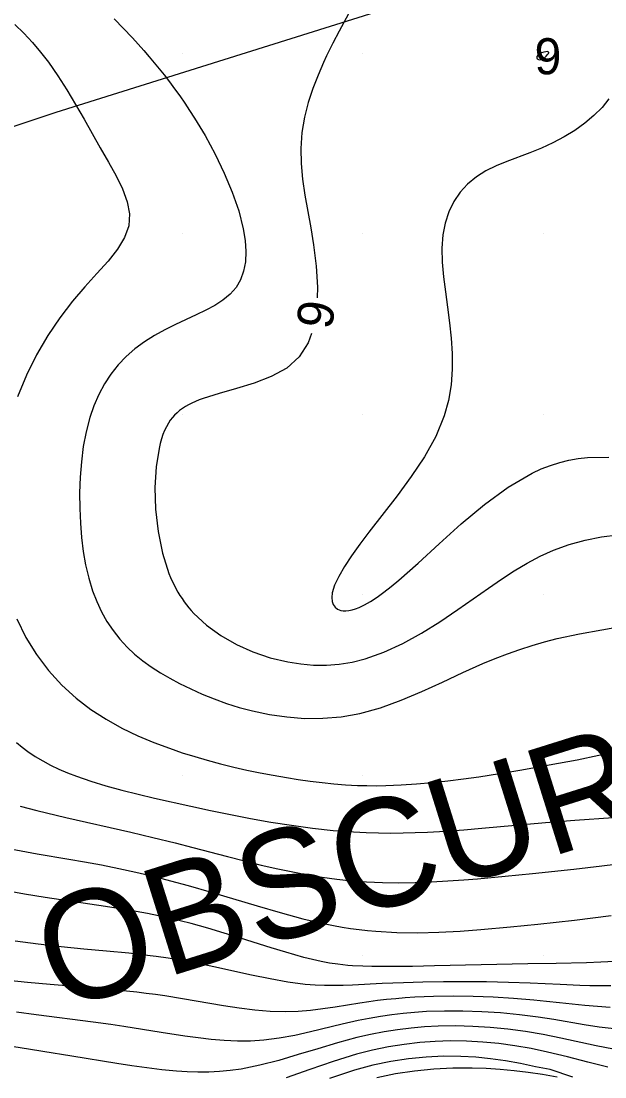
# Model space of a CAD drawing. Extents: x 2602990 to 2605851, y 618069 to 619180.
# Drawn here: x 2603151.1 to 2603183.4, y 618233.3 to 618291.8 of the extents above; entities that cross this region are included whole.
import ezdxf

# ---------------------------------------------------------------- set-up
doc = ezdxf.new("R2010")
doc.units = 0
for name, color, linetype in [('DTM Contours Major', 7, 'Continuous'), ('DTM Contours Minor', 7, 'Continuous'), ('DTM Contours Minor Text', 7, 'Continuous'), ('Exist DTM QL2 LIDAR Elevation Point', 7, 'Continuous'), ('PH Exist DTM Obscure Area', 7, 'Continuous'), ('PH Exist DTM Obscure Area Text', 7, 'Continuous')]:
    doc.layers.add(name, color=color, linetype=linetype)

msp = doc.modelspace()

# ---------------------------------------------------------------- linework, layer by layer
at = {"layer": 'DTM Contours Major'}
msp.add_lwpolyline([(2603150.163, 618245.969), (2603151.066, 618245.797), (2603151.954, 618245.639), (2603153.699, 618245.342), (2603154.561, 618245.191), (2603155.513, 618245.012), (2603156.465, 618244.82), (2603157.418, 618244.611), (2603158.377, 618244.386), (2603159.343, 618244.142), (2603160.321, 618243.877), (2603161.585, 618243.511), (2603164.141, 618242.741), (2603165.414, 618242.372), (2603166.67, 618242.036), (2603167.899, 618241.75), (2603168.374, 618241.655), (2603168.845, 618241.571), (2603169.313, 618241.497), (2603169.78, 618241.433), (2603170.248, 618241.38), (2603170.718, 618241.337), (2603171.871, 618241.273), (2603173.038, 618241.26), (2603174.21, 618241.288), (2603175.377, 618241.349), (2603176.532, 618241.432), (2603178.177, 618241.579), (2603179.694, 618241.73), (2603180.703, 618241.838), (2603181.72, 618241.953), (2603182.739, 618242.077), (2603183.749, 618242.217)], dxfattribs=at)
at = {"layer": 'DTM Contours Minor'}
for points in [[(2603169.457, 618292.67), (2603168.677, 618291.238), (2603168.326, 618290.559), (2603167.986, 618289.862), (2603167.819, 618289.502), (2603167.508, 618288.793), (2603167.217, 618288.049), (2603166.961, 618287.27), (2603166.754, 618286.457), (2603166.611, 618285.613), (2603166.548, 618284.737), (2603166.57, 618283.896), (2603166.654, 618283.032), (2603166.783, 618282.146), (2603167.101, 618280.323), (2603167.253, 618279.39), (2603167.4, 618278.207), (2603167.472, 618277.04), (2603167.456, 618276.442)], [(2603150.716, 618291.605), (2603151.21, 618291.119), (2603151.682, 618290.608), (2603152.134, 618290.072), (2603152.567, 618289.51), (2603153.094, 618288.756), (2603153.597, 618287.972), (2603154.079, 618287.168), (2603154.545, 618286.359), (2603155.446, 618284.769), (2603155.903, 618283.977), (2603156.324, 618283.216), (2603156.678, 618282.485), (2603156.934, 618281.78), (2603157.058, 618281.1), (2603157.02, 618280.442), (2603156.792, 618279.788), (2603156.396, 618279.14), (2603155.872, 618278.48), (2603155.256, 618277.791), (2603154.586, 618277.058), (2603153.9, 618276.264), (2603153.199, 618275.351), (2603152.532, 618274.359), (2603151.911, 618273.293), (2603151.348, 618272.16), (2603150.853, 618270.965)], [(2603156.21, 618291.922), (2603157.225, 618290.861), (2603157.547, 618290.507), (2603157.855, 618290.16), (2603158.15, 618289.818), (2603158.435, 618289.478), (2603158.711, 618289.141), (2603158.979, 618288.804), (2603159.274, 618288.423), (2603159.562, 618288.039), (2603159.844, 618287.648), (2603160.122, 618287.25), (2603160.396, 618286.84), (2603160.668, 618286.417), (2603161.251, 618285.443), (2603161.808, 618284.418), (2603162.317, 618283.365), (2603162.76, 618282.308), (2603163.117, 618281.273), (2603163.369, 618280.283), (2603163.473, 618279.634), (2603163.513, 618279.022), (2603163.486, 618278.451), (2603163.388, 618277.924), (2603163.216, 618277.447), (2603162.966, 618277.021), (2603162.638, 618276.65), (2603162.241, 618276.323), (2603161.786, 618276.031), (2603161.285, 618275.76), (2603160.75, 618275.501), (2603159.611, 618274.965), (2603159.029, 618274.672), (2603158.454, 618274.354), (2603157.896, 618274.007), (2603157.366, 618273.623), (2603156.871, 618273.198), (2603156.428, 618272.735), (2603156.029, 618272.228), (2603155.673, 618271.68), (2603155.361, 618271.094), (2603155.092, 618270.472), (2603154.866, 618269.817), (2603154.659, 618269.03), (2603154.503, 618268.21), (2603154.395, 618267.367), (2603154.329, 618266.507), (2603154.301, 618265.64), (2603154.308, 618264.773), (2603154.342, 618263.967), (2603154.405, 618263.174), (2603154.501, 618262.397), (2603154.633, 618261.642), (2603154.804, 618260.913), (2603155.017, 618260.216), (2603155.246, 618259.62), (2603155.512, 618259.053), (2603155.814, 618258.517), (2603156.151, 618258.011), (2603156.522, 618257.537), (2603156.928, 618257.094), (2603157.348, 618256.701), (2603157.797, 618256.334), (2603158.272, 618255.99), (2603158.773, 618255.667), (2603159.296, 618255.362), (2603159.841, 618255.071), (2603160.457, 618254.768), (2603161.095, 618254.481), (2603161.756, 618254.214), (2603162.438, 618253.969), (2603163.143, 618253.748), (2603163.87, 618253.555), (2603164.812, 618253.357), (2603165.782, 618253.216), (2603166.774, 618253.141), (2603167.781, 618253.142), (2603168.797, 618253.226), (2603169.817, 618253.403), (2603170.971, 618253.722), (2603172.121, 618254.14), (2603173.263, 618254.627), (2603174.398, 618255.15), (2603175.525, 618255.678), (2603176.641, 618256.178), (2603177.321, 618256.459), (2603178, 618256.719), (2603178.681, 618256.958), (2603179.367, 618257.177), (2603180.062, 618257.376), (2603180.767, 618257.558), (2603181.992, 618257.826), (2603183.234, 618258.056), (2603184.471, 618258.261)], [(2603180.157, 618289.843), (2603180.248, 618289.953), (2603180.278, 618290), (2603180.289, 618290.028), (2603180.29, 618290.051), (2603180.283, 618290.069), (2603180.269, 618290.083), (2603180.249, 618290.093), (2603180.222, 618290.099), (2603180.13, 618290.095), (2603180.016, 618290.068), (2603179.896, 618290.023), (2603179.783, 618289.965), (2603179.692, 618289.899), (2603179.636, 618289.83), (2603179.626, 618289.764), (2603179.657, 618289.706), (2603179.719, 618289.665), (2603179.803, 618289.646), (2603179.9, 618289.655), (2603180, 618289.701), (2603180.079, 618289.765), (2603180.157, 618289.843)], [(2603183.614, 618287.479), (2603183.243, 618287.007), (2603182.793, 618286.55), (2603182.287, 618286.125), (2603181.734, 618285.734), (2603181.142, 618285.375), (2603180.522, 618285.049), (2603179.884, 618284.756), (2603179.241, 618284.496), (2603177.973, 618284.014), (2603177.37, 618283.762), (2603176.804, 618283.482), (2603176.284, 618283.161), (2603175.796, 618282.761), (2603175.375, 618282.301), (2603175.025, 618281.784), (2603174.747, 618281.215), (2603174.544, 618280.598), (2603174.419, 618279.937), (2603174.369, 618279.201), (2603174.389, 618278.427), (2603174.459, 618277.621), (2603174.563, 618276.789), (2603174.681, 618275.937), (2603174.796, 618275.071), (2603174.887, 618274.218), (2603174.943, 618273.36), (2603174.947, 618272.498), (2603174.886, 618271.634), (2603174.743, 618270.769), (2603174.505, 618269.906), (2603174.029, 618268.769), (2603173.404, 618267.646), (2603172.676, 618266.545), (2603171.889, 618265.476), (2603170.326, 618263.465), (2603169.818, 618262.79), (2603169.362, 618262.151), (2603168.971, 618261.556), (2603168.655, 618261.01), (2603168.426, 618260.52), (2603168.295, 618260.094), (2603168.267, 618259.843), (2603168.285, 618259.626), (2603168.348, 618259.444), (2603168.452, 618259.298), (2603168.593, 618259.191), (2603168.769, 618259.123), (2603168.905, 618259.101), (2603169.055, 618259.098), (2603169.217, 618259.114), (2603169.393, 618259.15), (2603169.58, 618259.206), (2603169.779, 618259.282), (2603170.09, 618259.432), (2603170.424, 618259.624), (2603170.781, 618259.858), (2603171.16, 618260.132), (2603171.56, 618260.445), (2603171.983, 618260.794), (2603173.051, 618261.742), (2603174.214, 618262.809), (2603175.448, 618263.919), (2603176.734, 618264.994), (2603178.048, 618265.958), (2603179.371, 618266.734), (2603179.88, 618266.969), (2603180.389, 618267.165), (2603180.899, 618267.324), (2603181.411, 618267.448), (2603181.926, 618267.537), (2603182.447, 618267.594), (2603183.62, 618267.615)], [(2603167.146, 618274.477), (2603166.967, 618273.955), (2603166.467, 618273.174), (2603165.771, 618272.56), (2603164.921, 618272.088), (2603163.976, 618271.72), (2603162.994, 618271.419), (2603162.033, 618271.15), (2603161.151, 618270.875), (2603160.932, 618270.794), (2603160.723, 618270.71), (2603160.524, 618270.62), (2603160.336, 618270.526), (2603160.158, 618270.425), (2603159.992, 618270.317), (2603159.839, 618270.203), (2603159.695, 618270.081), (2603159.562, 618269.95), (2603159.438, 618269.81), (2603159.324, 618269.661), (2603159.218, 618269.501), (2603159.107, 618269.305), (2603159.006, 618269.095), (2603158.916, 618268.87), (2603158.835, 618268.631), (2603158.762, 618268.377), (2603158.698, 618268.108), (2603158.539, 618267.088), (2603158.475, 618265.945), (2603158.509, 618264.731), (2603158.647, 618263.496), (2603158.893, 618262.292), (2603159.251, 618261.169), (2603159.339, 618260.953), (2603159.432, 618260.743), (2603159.531, 618260.538), (2603159.634, 618260.338), (2603159.743, 618260.144), (2603159.858, 618259.955), (2603159.973, 618259.778), (2603160.093, 618259.607), (2603160.219, 618259.439), (2603160.35, 618259.276), (2603160.487, 618259.117), (2603160.629, 618258.961), (2603161.328, 618258.311), (2603162.119, 618257.736), (2603162.984, 618257.24), (2603163.905, 618256.828), (2603164.864, 618256.502), (2603165.842, 618256.267), (2603166.553, 618256.157), (2603167.264, 618256.098), (2603167.976, 618256.094), (2603168.688, 618256.147), (2603169.402, 618256.26), (2603170.115, 618256.436), (2603171.16, 618256.806), (2603172.201, 618257.29), (2603173.233, 618257.863), (2603174.251, 618258.497), (2603175.25, 618259.167), (2603176.952, 618260.359), (2603177.669, 618260.853), (2603178.381, 618261.32), (2603179.094, 618261.751), (2603179.815, 618262.138), (2603180.55, 618262.472), (2603181.418, 618262.784), (2603182.306, 618263.023), (2603183.208, 618263.199), (2603184.117, 618263.322)], [(2603150.82, 618258.659), (2603151.326, 618257.631), (2603151.915, 618256.673), (2603152.58, 618255.787), (2603153.313, 618254.979), (2603154.107, 618254.252), (2603154.917, 618253.634), (2603155.764, 618253.087), (2603156.636, 618252.604), (2603157.521, 618252.18), (2603158.407, 618251.807), (2603159.282, 618251.479), (2603159.986, 618251.238), (2603160.68, 618251.019), (2603161.37, 618250.819), (2603162.103, 618250.623), (2603162.837, 618250.442), (2603163.57, 618250.277), (2603164.302, 618250.126), (2603165.03, 618249.987), (2603165.755, 618249.861), (2603166.417, 618249.756), (2603167.074, 618249.662), (2603167.73, 618249.58), (2603168.384, 618249.512), (2603169.037, 618249.46), (2603169.691, 618249.425), (2603170.21, 618249.411), (2603170.732, 618249.407), (2603171.261, 618249.415), (2603172.106, 618249.449), (2603172.967, 618249.506), (2603173.836, 618249.583), (2603174.707, 618249.678), (2603175.572, 618249.787), (2603176.423, 618249.907), (2603177.564, 618250.084), (2603178.698, 618250.275), (2603180.83, 618250.654), (2603181.863, 618250.848), (2603183.068, 618251.093), (2603184.344, 618251.386)], [(2603150.796, 618251.797), (2603151.112, 618251.543), (2603151.436, 618251.303), (2603151.837, 618251.034), (2603152.254, 618250.784), (2603152.69, 618250.549), (2603153.145, 618250.33), (2603153.621, 618250.123), (2603154.12, 618249.929), (2603154.917, 618249.653), (2603155.758, 618249.396), (2603156.634, 618249.157), (2603157.535, 618248.93), (2603158.453, 618248.714), (2603160.454, 618248.265), (2603161.542, 618248.032), (2603162.657, 618247.805), (2603163.762, 618247.594), (2603164.895, 618247.395), (2603166.044, 618247.215), (2603167.198, 618247.059), (2603168.345, 618246.932), (2603169.474, 618246.842), (2603170.171, 618246.806), (2603170.86, 618246.786), (2603171.542, 618246.779), (2603172.22, 618246.786), (2603172.898, 618246.804), (2603173.577, 618246.833), (2603174.578, 618246.891), (2603175.584, 618246.964), (2603176.591, 618247.047), (2603180.113, 618247.361), (2603181.734, 618247.489), (2603183.865, 618247.643)], [(2603151.008, 618248.267), (2603151.935, 618248.03), (2603153.528, 618247.653), (2603157.128, 618246.83), (2603158.364, 618246.539), (2603159.59, 618246.239), (2603160.575, 618245.987), (2603162.497, 618245.483), (2603163.436, 618245.24), (2603164.362, 618245.011), (2603165.277, 618244.799), (2603166.106, 618244.624), (2603166.927, 618244.47), (2603167.744, 618244.337), (2603168.558, 618244.227), (2603169.372, 618244.141), (2603170.186, 618244.079), (2603171.087, 618244.041), (2603171.99, 618244.03), (2603172.893, 618244.043), (2603173.794, 618244.076), (2603174.692, 618244.125), (2603175.584, 618244.187), (2603176.352, 618244.247), (2603177.874, 618244.384), (2603179.384, 618244.535), (2603181.691, 618244.783), (2603183.233, 618244.963), (2603183.995, 618245.059)], [(2603183.956, 618239.662), (2603183.177, 618239.624), (2603182.375, 618239.596), (2603180.705, 618239.56), (2603179.13, 618239.532), (2603173.954, 618239.414), (2603172.741, 618239.392), (2603171.385, 618239.379), (2603170.491, 618239.385), (2603169.988, 618239.399), (2603169.426, 618239.428), (2603169.153, 618239.449), (2603168.882, 618239.475), (2603168.613, 618239.507), (2603168.15, 618239.577), (2603167.683, 618239.664), (2603167.21, 618239.769), (2603166.727, 618239.888), (2603166.231, 618240.023), (2603165.718, 618240.172), (2603164.915, 618240.416), (2603163.204, 618240.957), (2603162.309, 618241.234), (2603161.397, 618241.505), (2603160.476, 618241.761), (2603159.878, 618241.914), (2603159.277, 618242.058), (2603158.67, 618242.193), (2603158.055, 618242.319), (2603157.43, 618242.438), (2603156.793, 618242.55), (2603155.726, 618242.72), (2603152.383, 618243.206), (2603151.253, 618243.387), (2603150.131, 618243.591)], [(2603183.73, 618238.308), (2603182.566, 618238.319), (2603182.014, 618238.336), (2603180.918, 618238.384), (2603179.264, 618238.464), (2603178.06, 618238.506), (2603176.846, 618238.532), (2603175.639, 618238.543), (2603174.459, 618238.538), (2603173.321, 618238.519), (2603172.244, 618238.487), (2603171.058, 618238.434), (2603169.424, 618238.351), (2603168.91, 618238.333), (2603168.395, 618238.323), (2603167.874, 618238.328), (2603167.344, 618238.349), (2603166.801, 618238.391), (2603165.843, 618238.515), (2603164.848, 618238.693), (2603163.824, 618238.908), (2603161.736, 618239.374), (2603160.527, 618239.623), (2603159.869, 618239.742), (2603159.213, 618239.846), (2603158.548, 618239.94), (2603158.211, 618239.983), (2603157.025, 618240.116), (2603155.797, 618240.235), (2603154.54, 618240.351), (2603153.268, 618240.475), (2603151.994, 618240.616), (2603150.733, 618240.787)], [(2603183.688, 618237.113), (2603182.986, 618237.16), (2603182.287, 618237.222), (2603180.883, 618237.374), (2603180.174, 618237.453), (2603179.458, 618237.526), (2603178.344, 618237.619), (2603177.22, 618237.686), (2603176.097, 618237.727), (2603174.989, 618237.74), (2603173.909, 618237.725), (2603172.87, 618237.681), (2603172.338, 618237.645), (2603171.818, 618237.602), (2603171.31, 618237.55), (2603170.811, 618237.492), (2603170.319, 618237.428), (2603169.832, 618237.357), (2603168.462, 618237.139), (2603167.78, 618237.036), (2603167.094, 618236.951), (2603166.403, 618236.89), (2603165.703, 618236.865), (2603164.863, 618236.888), (2603164.009, 618236.961), (2603163.142, 618237.072), (2603162.266, 618237.209), (2603160, 618237.598), (2603159.012, 618237.753), (2603158.508, 618237.825), (2603157.994, 618237.893), (2603157.469, 618237.958), (2603156.324, 618238.079), (2603155.133, 618238.188), (2603152.661, 618238.392), (2603151.405, 618238.502), (2603150.153, 618238.624)], [(2603183.917, 618235.925), (2603183.088, 618236.031), (2603182.255, 618236.16), (2603180.569, 618236.442), (2603179.714, 618236.573), (2603178.673, 618236.706), (2603177.625, 618236.808), (2603176.577, 618236.878), (2603175.538, 618236.914), (2603174.513, 618236.916), (2603173.512, 618236.882), (2603172.861, 618236.839), (2603172.221, 618236.78), (2603171.59, 618236.704), (2603170.966, 618236.613), (2603170.346, 618236.506), (2603169.728, 618236.384), (2603168.85, 618236.186), (2603167.099, 618235.761), (2603166.228, 618235.567), (2603165.362, 618235.407), (2603164.503, 618235.297), (2603163.771, 618235.253), (2603163.043, 618235.251), (2603162.317, 618235.284), (2603161.591, 618235.346), (2603160.864, 618235.431), (2603160.134, 618235.531), (2603158.815, 618235.731), (2603156.755, 618236.054), (2603156.034, 618236.161), (2603155.046, 618236.298), (2603151.894, 618236.706), (2603150.794, 618236.852)], [(2603183.88, 618234.805), (2603182.915, 618234.993), (2603180.963, 618235.415), (2603179.978, 618235.612), (2603179.003, 618235.777), (2603178.028, 618235.909), (2603177.055, 618236.005), (2603176.086, 618236.066), (2603175.125, 618236.09), (2603174.173, 618236.076), (2603173.415, 618236.037), (2603172.663, 618235.972), (2603171.914, 618235.881), (2603171.166, 618235.763), (2603170.416, 618235.618), (2603169.663, 618235.445), (2603168.583, 618235.154), (2603167.498, 618234.83), (2603166.416, 618234.498), (2603165.344, 618234.182), (2603164.288, 618233.908), (2603163.258, 618233.699), (2603162.647, 618233.614), (2603162.045, 618233.559), (2603161.45, 618233.532), (2603160.858, 618233.529), (2603160.266, 618233.548), (2603159.673, 618233.585), (2603158.855, 618233.66), (2603158.029, 618233.759), (2603157.195, 618233.877), (2603156.355, 618234.007), (2603153.862, 618234.412), (2603152.265, 618234.667), (2603151.461, 618234.8), (2603150.653, 618234.939)], [(2603183.558, 618233.797), (2603182.45, 618234.079), (2603181.338, 618234.371), (2603180.23, 618234.642), (2603179.323, 618234.833), (2603178.422, 618234.989), (2603177.526, 618235.111), (2603176.633, 618235.196), (2603175.742, 618235.245), (2603174.852, 618235.256), (2603173.999, 618235.23), (2603173.143, 618235.168), (2603172.282, 618235.067), (2603171.413, 618234.926), (2603170.535, 618234.743), (2603169.644, 618234.517), (2603168.355, 618234.126), (2603167.049, 618233.678), (2603165.739, 618233.211)], [(2603181.632, 618233.259), (2603180.362, 618233.676), (2603179.551, 618233.822), (2603178.719, 618234.003), (2603177.893, 618234.153), (2603177.07, 618234.27), (2603176.246, 618234.352), (2603175.416, 618234.4), (2603174.463, 618234.409), (2603173.498, 618234.368), (2603172.522, 618234.274), (2603171.535, 618234.125), (2603170.537, 618233.916), (2603169.529, 618233.646), (2603168.141, 618233.181)], [(2603180.754, 618233.254), (2603179.951, 618233.397), (2603179.159, 618233.514), (2603178.377, 618233.607), (2603177.6, 618233.676), (2603176.824, 618233.722), (2603176.048, 618233.745), (2603174.984, 618233.741), (2603173.918, 618233.692), (2603172.854, 618233.591), (2603171.8, 618233.434), (2603170.76, 618233.214)]]:
    msp.add_lwpolyline(points, dxfattribs=at)
at = {"layer": 'Exist DTM QL2 LIDAR Elevation Point'}
for p, q in [((2603160, 618290), (2603160, 618290)), ((2603170, 618290), (2603170, 618290)), ((2603180, 618290), (2603180, 618290)), ((2603160, 618280), (2603160, 618280)), ((2603170, 618280), (2603170, 618280)), ((2603180, 618280), (2603180, 618280)), ((2603160, 618270), (2603160, 618270)), ((2603170, 618270), (2603170, 618270)), ((2603180, 618270), (2603180, 618270)), ((2603160, 618260), (2603160, 618260)), ((2603170, 618260), (2603170, 618260)), ((2603180, 618260), (2603180, 618260)), ((2603160, 618250), (2603160, 618250)), ((2603170, 618250), (2603170, 618250)), ((2603180, 618250), (2603180, 618250)), ((2603160, 618240), (2603160, 618240)), ((2603170, 618240), (2603170, 618240)), ((2603180, 618240), (2603180, 618240))]:
    msp.add_line(p, q, dxfattribs=at)
at = {"layer": 'PH Exist DTM Obscure Area'}
msp.add_lwpolyline([(2603301.286, 618333.579), (2603234.869, 618315.243), (2603198.873, 618301.136), (2603152.972, 618286.732), (2603122.123, 618276.477)], dxfattribs=at)

# ---------------------------------------------------------------- texts
at = {"layer": 'DTM Contours Minor Text'}
msp.add_text('9', height=2, dxfattribs=at).set_placement((2603179.503, 618288.843))
msp.add_text('9', height=2, rotation=81.02041, dxfattribs=at).set_placement((2603168.256, 618274.646))
at = {"layer": 'PH Exist DTM Obscure Area Text'}
msp.add_text('OBSCURED', height=6, rotation=17.42237, dxfattribs=at).set_placement((2603153.091, 618236.878))

doc.saveas('drawing.dxf')
